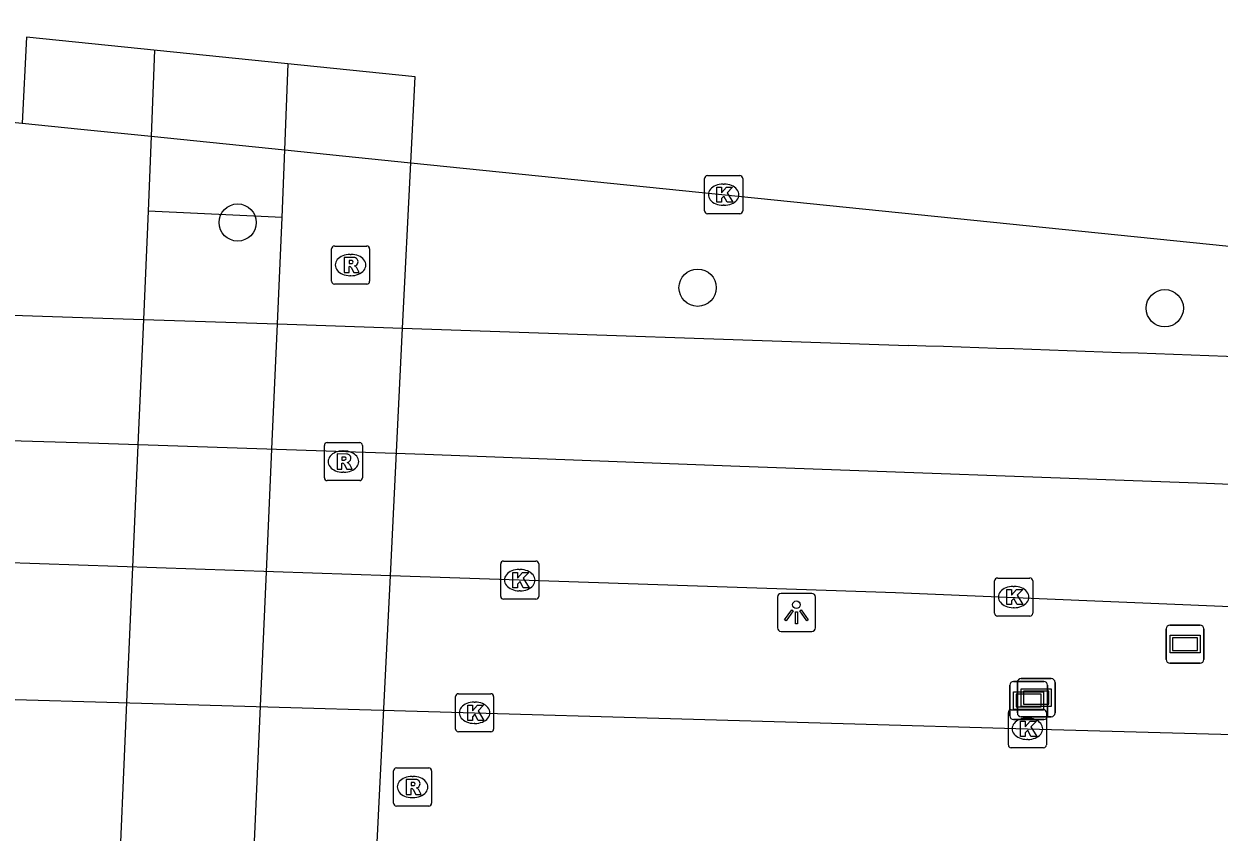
# Model space of a CAD drawing. Extents: x 161477 to 163040, y 383680 to 384868.
# Drawn here: x 162185.65 to 162217.04, y 384816.58 to 384837.8 of the extents above; entities that cross this region are included whole.
import ezdxf

# ---------------------------------------------------------------- set-up
doc = ezdxf.new("R2010")
doc.units = 0
for name, color, linetype in [('IMGEO_Boom', 7, 'Continuous'), ('IMGEO_Fietspad_gesloten', 7, 'Continuous'), ('IMGEO_Kolk', 7, 'Continuous'), ('IMGEO_Lichtpunt', 7, 'Continuous'), ('IMGEO_Lijnafwatering', 7, 'Continuous'), ('IMGEO_Rijbaan_lokaal_open', 7, 'Continuous'), ('IMGEO_Rijbaan_regionaal_gesloten', 7, 'Continuous'), ('IMGEO_Rioolput', 7, 'Continuous'), ('IMGEO_Tunneldeel', 7, 'Continuous'), ('IMGEO_Verklikker', 7, 'Continuous')]:
    doc.layers.add(name, color=color, linetype=linetype)

msp = doc.modelspace()

# ---------------------------------------------------------------- linework, layer by layer
at = {"layer": 'IMGEO_Boom'}
for centre in [(162191.264, 384832.59), (162203.342, 384830.877), (162215.611, 384830.339)]:
    msp.add_circle(centre, 0.489, dxfattribs=at)
at = {"layer": 'IMGEO_Fietspad_gesloten'}
for points in [[(162189.08, 384837.113), (162188.99, 384834.857), (162188.911, 384832.887), (162188.787, 384830.042), (162188.652, 384826.944), (162188.503, 384823.542), (162188.366, 384820.401), (162188.089, 384814.077), (162187.959, 384810.861), (162187.947, 384810.548), (162187.895, 384809.264)], [(162191.414, 384809.149), (162191.466, 384810.463), (162191.478, 384810.777), (162191.604, 384813.962), (162191.882, 384820.287), (162192.02, 384823.42), (162192.17, 384826.836), (162192.306, 384829.925), (162192.429, 384832.719), (162192.501, 384834.498), (162192.592, 384836.753)]]:
    msp.add_lwpolyline(points, dxfattribs=at)
at = {"layer": 'IMGEO_Kolk'}
for p, q in [((162203.525, 384832.895), (162203.525, 384833.747)), ((162203.6, 384833.821), (162204.452, 384833.821)), ((162204.526, 384833.747), (162204.526, 384832.895)), ((162204.013, 384833.601), (162204.038, 384833.601)), ((162204.036, 384833.041), (162204.011, 384833.041)), ((162204.452, 384832.821), (162203.6, 384832.821)), ((162198.171, 384822.773), (162198.171, 384823.625)), ((162198.246, 384823.699), (162199.098, 384823.699)), ((162199.172, 384823.625), (162199.172, 384822.773)), ((162198.659, 384823.479), (162198.684, 384823.479)), ((162211.142, 384822.329), (162211.142, 384823.181)), ((162211.217, 384823.255), (162212.069, 384823.255)), ((162211.63, 384823.035), (162211.655, 384823.035)), ((162212.143, 384823.181), (162212.143, 384822.329)), ((162199.098, 384822.699), (162198.246, 384822.699)), ((162198.682, 384822.919), (162198.657, 384822.919)), ((162211.653, 384822.475), (162211.628, 384822.475)), ((162212.069, 384822.255), (162211.217, 384822.255)), ((162196.985, 384819.29), (162196.985, 384820.142)), ((162197.06, 384820.216), (162197.912, 384820.216)), ((162197.986, 384820.142), (162197.986, 384819.29)), ((162197.473, 384819.996), (162197.498, 384819.996)), ((162211.503, 384818.87), (162211.503, 384819.722)), ((162211.578, 384819.796), (162212.43, 384819.796)), ((162211.991, 384819.576), (162212.016, 384819.576)), ((162212.504, 384819.722), (162212.504, 384818.87)), ((162197.912, 384819.216), (162197.06, 384819.216)), ((162197.496, 384819.436), (162197.471, 384819.436)), ((162212.014, 384819.016), (162211.989, 384819.016)), ((162212.43, 384818.796), (162211.578, 384818.796))]:
    msp.add_line(p, q, dxfattribs=at)
for points in [[(162203.525, 384832.895), (162203.525, 384833.747)], [(162203.6, 384833.821), (162204.452, 384833.821)], [(162204.526, 384833.747), (162204.526, 384832.895)], [(162203.846, 384833.521), (162203.969, 384833.521), (162203.969, 384833.37), (162204.099, 384833.521), (162204.263, 384833.521), (162204.117, 384833.37), (162204.27, 384833.121), (162204.118, 384833.121), (162204.033, 384833.285), (162203.969, 384833.218), (162203.969, 384833.121), (162203.846, 384833.121), (162203.846, 384833.521)], [(162204.452, 384832.821), (162203.6, 384832.821)], [(162198.171, 384822.773), (162198.171, 384823.625)], [(162198.246, 384823.699), (162199.098, 384823.699)], [(162199.172, 384823.625), (162199.172, 384822.773)], [(162198.492, 384823.399), (162198.615, 384823.399), (162198.615, 384823.248), (162198.745, 384823.399), (162198.909, 384823.399), (162198.763, 384823.248), (162198.916, 384822.999), (162198.764, 384822.999), (162198.679, 384823.163), (162198.615, 384823.096), (162198.615, 384822.999), (162198.492, 384822.999), (162198.492, 384823.399)], [(162211.142, 384822.329), (162211.142, 384823.181)], [(162211.217, 384823.255), (162212.069, 384823.255)], [(162211.463, 384822.955), (162211.586, 384822.955), (162211.586, 384822.804), (162211.716, 384822.955), (162211.88, 384822.955), (162211.734, 384822.804), (162211.887, 384822.555), (162211.735, 384822.555), (162211.65, 384822.719), (162211.586, 384822.652), (162211.586, 384822.555), (162211.463, 384822.555), (162211.463, 384822.955)], [(162212.143, 384823.181), (162212.143, 384822.329)], [(162199.098, 384822.699), (162198.246, 384822.699)], [(162212.069, 384822.255), (162211.217, 384822.255)], [(162196.985, 384819.29), (162196.985, 384820.142)], [(162197.06, 384820.216), (162197.912, 384820.216)], [(162197.986, 384820.142), (162197.986, 384819.29)], [(162197.306, 384819.916), (162197.429, 384819.916), (162197.429, 384819.765), (162197.559, 384819.916), (162197.723, 384819.916), (162197.577, 384819.765), (162197.73, 384819.516), (162197.578, 384819.516), (162197.493, 384819.68), (162197.429, 384819.613), (162197.429, 384819.516), (162197.306, 384819.516), (162197.306, 384819.916)], [(162211.503, 384818.87), (162211.503, 384819.722)], [(162211.578, 384819.796), (162212.43, 384819.796)], [(162211.824, 384819.496), (162211.947, 384819.496), (162211.947, 384819.345), (162212.077, 384819.496), (162212.241, 384819.496), (162212.095, 384819.345), (162212.248, 384819.096), (162212.096, 384819.096), (162212.011, 384819.26), (162211.947, 384819.193), (162211.947, 384819.096), (162211.824, 384819.096), (162211.824, 384819.496)], [(162212.504, 384819.722), (162212.504, 384818.87)], [(162197.912, 384819.216), (162197.06, 384819.216)], [(162212.43, 384818.796), (162211.578, 384818.796)]]:
    msp.add_lwpolyline(points, dxfattribs=at)
for centre, start, end in [((162203.602, 384833.745), 91.552, 178.448), ((162203.602, 384833.745), 91.552, 178.448), ((162204.45, 384833.745), 1.552, 88.448), ((162204.45, 384833.745), 1.552, 88.448), ((162203.602, 384832.897), 181.552, 268.448), ((162203.602, 384832.897), 181.552, 268.448), ((162204.45, 384832.897), 271.552, 358.448), ((162204.45, 384832.897), 271.552, 358.448), ((162198.248, 384823.623), 91.552, 178.448), ((162198.248, 384823.623), 91.552, 178.448), ((162199.096, 384823.623), 1.552, 88.448), ((162199.096, 384823.623), 1.552, 88.448), ((162211.219, 384823.179), 91.552, 178.448), ((162211.219, 384823.179), 91.552, 178.448), ((162212.067, 384823.179), 1.552, 88.448), ((162212.067, 384823.179), 1.552, 88.448), ((162198.248, 384822.775), 181.552, 268.448), ((162198.248, 384822.775), 181.552, 268.448), ((162199.096, 384822.775), 271.552, 358.448), ((162199.096, 384822.775), 271.552, 358.448), ((162211.219, 384822.331), 181.552, 268.448), ((162211.219, 384822.331), 181.552, 268.448), ((162212.067, 384822.331), 271.552, 358.448), ((162212.067, 384822.331), 271.552, 358.448), ((162197.062, 384820.14), 91.552, 178.448), ((162197.062, 384820.14), 91.552, 178.448), ((162197.91, 384820.14), 1.552, 88.448), ((162197.91, 384820.14), 1.552, 88.448), ((162211.58, 384819.72), 91.552, 178.448), ((162211.58, 384819.72), 91.552, 178.448), ((162212.428, 384819.72), 1.552, 88.448), ((162212.428, 384819.72), 1.552, 88.448), ((162197.062, 384819.292), 181.552, 268.448), ((162197.062, 384819.292), 181.552, 268.448), ((162197.91, 384819.292), 271.552, 358.448), ((162197.91, 384819.292), 271.552, 358.448), ((162211.58, 384818.872), 181.552, 268.448), ((162211.58, 384818.872), 181.552, 268.448), ((162212.428, 384818.872), 271.552, 358.448), ((162212.428, 384818.872), 271.552, 358.448)]:
    msp.add_arc(centre, 0.0765, start, end, dxfattribs=at)
for centre, major_axis, ratio, start_param, end_param in [((162204.012, 384833.321), (-0.387, 0.002), 0.722429, 4.712389, 7.853982), ((162204.037, 384833.321), (-0.39, 0.002), 0.717154, 1.570796, 4.712389), ((162198.658, 384823.199), (-0.387, 0.002), 0.722429, 4.712389, 7.853982), ((162198.683, 384823.199), (-0.39, 0.002), 0.717154, 1.570796, 4.712389), ((162211.629, 384822.755), (-0.387, 0.002), 0.722429, 4.712389, 7.853982), ((162211.654, 384822.755), (-0.39, 0.002), 0.717154, 1.570796, 4.712389), ((162197.472, 384819.716), (-0.387, 0.002), 0.722429, 4.712389, 7.853982), ((162197.497, 384819.716), (-0.39, 0.002), 0.717154, 1.570796, 4.712389), ((162211.99, 384819.296), (-0.387, 0.002), 0.722429, 4.712389, 7.853982), ((162212.015, 384819.296), (-0.39, 0.002), 0.717154, 1.570796, 4.712389)]:
    msp.add_ellipse(centre, major_axis=major_axis, ratio=ratio, start_param=start_param, end_param=end_param, dxfattribs=at)
at = {"layer": 'IMGEO_Lichtpunt'}
for p, q in [((162205.439, 384822.755), (162205.439, 384821.948)), ((162205.439, 384822.755), (162205.439, 384821.948)), ((162206.341, 384822.85), (162205.533, 384822.85)), ((162206.341, 384822.85), (162205.533, 384822.85)), ((162206.435, 384821.948), (162206.435, 384822.755)), ((162206.435, 384821.948), (162206.435, 384822.755)), ((162205.533, 384821.854), (162206.341, 384821.854)), ((162205.533, 384821.854), (162206.341, 384821.854))]:
    msp.add_line(p, q, dxfattribs=at)
for points in [[(162205.813, 384822.419), (162205.852, 384822.391), (162205.664, 384822.129), (162205.626, 384822.156), (162205.813, 384822.419)], [(162205.915, 384822.371), (162205.962, 384822.371), (162205.962, 384822.049), (162205.915, 384822.049), (162205.915, 384822.371)], [(162206.025, 384822.391), (162206.063, 384822.418), (162206.25, 384822.156), (162206.211, 384822.128), (162206.025, 384822.391)]]:
    msp.add_lwpolyline(points, dxfattribs=at)
msp.add_circle((162205.938, 384822.553), 0.0994, dxfattribs=at)
for centre, start, end in [((162205.533, 384822.755), 90, 180), ((162205.533, 384822.755), 90, 180), ((162206.341, 384822.755), 0, 90), ((162206.341, 384822.755), 0, 90), ((162205.533, 384821.948), 180, 270), ((162205.533, 384821.948), 180, 270), ((162206.341, 384821.948), 270, 0), ((162206.341, 384821.948), 270, 360)]:
    msp.add_arc(centre, 0.0946, start, end, dxfattribs=at)
at = {"layer": 'IMGEO_Lijnafwatering'}
msp.add_lwpolyline([(162192.429, 384832.719), (162188.911, 384832.887)], dxfattribs=at)
at = {"layer": 'IMGEO_Rijbaan_lokaal_open'}
msp.add_lwpolyline([(162112.876, 384821.126), (162116.113, 384821.359), (162121.584, 384821.734), (162128.293, 384821.719), (162129.491, 384821.667), (162148.957, 384821.124), (162151.202, 384821.044), (162170.498, 384820.486), (162182.996, 384820.139), (162197.486, 384819.716), (162212.004, 384819.296), (162226.278, 384818.901), (162229.283, 384818.819), (162232.519, 384818.731)], dxfattribs=at)
at = {"layer": 'IMGEO_Rijbaan_regionaal_gesloten'}
for points in [[(162160.086, 384837.805), (162185.605, 384835.202), (162187.144, 384835.045), (162188.99, 384834.857), (162192.501, 384834.498), (162194.02, 384834.343), (162195.813, 384834.16), (162239.646, 384829.689)], [(162164.08, 384830.835), (162178.256, 384830.389), (162185.355, 384830.156), (162186.925, 384830.104), (162188.787, 384830.042), (162192.306, 384829.925), (162193.829, 384829.874), (162195.597, 384829.814), (162208.873, 384829.36)], [(162171.371, 384827.274), (162187.355, 384826.802), (162196.18, 384826.503), (162204.219, 384826.204), (162216.71, 384825.748), (162233.393, 384825.048), (162245.739, 384824.383), (162253.754, 384823.789), (162265.687, 384822.704), (162277.619, 384821.363), (162285.572, 384820.332), (162297.465, 384818.543), (162309.268, 384816.486), (162321.122, 384814.26), (162332.85, 384811.806), (162344.68, 384809.194), (162356.896, 384806.095), (162369.528, 384802.665), (162381.099, 384799.126), (162393.008, 384795.35), (162396.506, 384794.123)], [(162243.803, 384821.264), (162233.677, 384821.817), (162208.539, 384822.866), (162195.274, 384823.312), (162185.034, 384823.661), (162169.584, 384824.142), (162147.984, 384824.687), (162104.021, 384825.581)]]:
    msp.add_lwpolyline(points, dxfattribs=at)
msp.add_arc((162160.063, 383307.286), 1522.857, 87.044622, 88.163273, dxfattribs=at)
at = {"layer": 'IMGEO_Rioolput'}
for p, q in [((162193.728, 384831.047), (162193.728, 384831.899)), ((162193.803, 384831.973), (162194.655, 384831.973)), ((162194.216, 384831.753), (162194.241, 384831.753)), ((162194.729, 384831.899), (162194.729, 384831.047)), ((162194.239, 384831.193), (162194.214, 384831.193)), ((162194.655, 384830.973), (162193.803, 384830.973)), ((162193.541, 384825.886), (162193.541, 384826.738)), ((162193.616, 384826.812), (162194.468, 384826.812)), ((162194.542, 384826.738), (162194.542, 384825.886)), ((162194.029, 384826.592), (162194.054, 384826.592)), ((162194.468, 384825.812), (162193.616, 384825.812)), ((162194.052, 384826.032), (162194.027, 384826.032)), ((162195.431, 384818.267), (162196.283, 384818.267)), ((162195.356, 384817.341), (162195.356, 384818.193)), ((162195.844, 384818.047), (162195.869, 384818.047)), ((162196.357, 384818.193), (162196.357, 384817.341)), ((162195.867, 384817.487), (162195.842, 384817.487)), ((162196.283, 384817.267), (162195.431, 384817.267))]:
    msp.add_line(p, q, dxfattribs=at)
for points in [[(162193.728, 384831.047), (162193.728, 384831.899)], [(162193.803, 384831.973), (162194.655, 384831.973)], [(162194.729, 384831.899), (162194.729, 384831.047)], [(162194.317, 384831.671), (162194.065, 384831.673), (162194.065, 384831.273)], [(162194.065, 384831.273), (162194.189, 384831.273), (162194.189, 384831.435), (162194.2, 384831.435)], [(162194.243, 384831.592), (162194.189, 384831.592), (162194.189, 384831.511)], [(162194.189, 384831.511), (162194.241, 384831.511)], [(162194.247, 384831.406), (162194.318, 384831.273), (162194.458, 384831.273), (162194.393, 384831.399)], [(162194.655, 384830.973), (162193.803, 384830.973)], [(162193.541, 384825.886), (162193.541, 384826.738)], [(162193.616, 384826.812), (162194.468, 384826.812)], [(162194.542, 384826.738), (162194.542, 384825.886)], [(162194.13, 384826.51), (162193.878, 384826.512), (162193.878, 384826.112)], [(162194.056, 384826.431), (162194.002, 384826.431), (162194.002, 384826.35)], [(162193.878, 384826.112), (162194.002, 384826.112), (162194.002, 384826.274), (162194.013, 384826.274)], [(162194.002, 384826.35), (162194.054, 384826.35)], [(162194.06, 384826.245), (162194.131, 384826.112), (162194.271, 384826.112), (162194.206, 384826.238)], [(162194.468, 384825.812), (162193.616, 384825.812)], [(162195.431, 384818.267), (162196.283, 384818.267)], [(162195.356, 384817.341), (162195.356, 384818.193)], [(162195.945, 384817.965), (162195.693, 384817.967), (162195.693, 384817.567)], [(162196.357, 384818.193), (162196.357, 384817.341)], [(162195.693, 384817.567), (162195.817, 384817.567), (162195.817, 384817.729), (162195.828, 384817.729)], [(162195.871, 384817.886), (162195.817, 384817.886), (162195.817, 384817.805)], [(162195.817, 384817.805), (162195.869, 384817.805)], [(162195.875, 384817.7), (162195.946, 384817.567), (162196.086, 384817.567), (162196.021, 384817.693)], [(162196.283, 384817.267), (162195.431, 384817.267)]]:
    msp.add_lwpolyline(points, dxfattribs=at)
for centre, radius, start, end in [((162193.805, 384831.897), 0.0765, 91.552, 178.448), ((162193.805, 384831.897), 0.0765, 91.552, 178.448), ((162194.653, 384831.897), 0.0765, 1.552, 88.448), ((162194.653, 384831.897), 0.0765, 1.552, 88.448), ((162194.199, 384831.382), 0.0533, 26.0293, 88.6989), ((162194.225, 384831.7), 0.19, 274.7715, 282.9687), ((162194.249, 384831.496), 0.0964, 77.0061, 93.1865), ((162194.263, 384831.553), 0.0378, 276.6634, 79.6772), ((162194.316, 384831.561), 0.109, 350.3612, 89.416), ((162194.314, 384831.561), 0.112, 277.5842, 350.9817), ((162194.298, 384831.346), 0.108, 29.5134, 73.7905), ((162193.805, 384831.049), 0.0765, 181.552, 268.448), ((162193.805, 384831.049), 0.0765, 181.552, 268.448), ((162194.653, 384831.049), 0.0765, 271.552, 358.448), ((162194.653, 384831.049), 0.0765, 271.552, 358.448), ((162193.618, 384826.736), 0.0765, 91.552, 178.448), ((162193.618, 384826.736), 0.0765, 91.552, 178.448), ((162194.466, 384826.736), 0.0765, 1.552, 88.448), ((162194.466, 384826.736), 0.0765, 1.552, 88.448), ((162194.062, 384826.335), 0.0964, 77.0061, 93.1865), ((162194.076, 384826.392), 0.0378, 276.6634, 79.6772), ((162194.129, 384826.4), 0.109, 350.3612, 89.416), ((162194.012, 384826.221), 0.0533, 26.0293, 88.6989), ((162194.038, 384826.539), 0.19, 274.7715, 282.9687), ((162194.127, 384826.4), 0.112, 277.5842, 350.9817), ((162194.111, 384826.185), 0.108, 29.5134, 73.7905), ((162193.618, 384825.888), 0.0765, 181.552, 268.448), ((162193.618, 384825.888), 0.0765, 181.552, 268.448), ((162194.466, 384825.888), 0.0765, 271.552, 358.448), ((162194.466, 384825.888), 0.0765, 271.552, 358.448), ((162195.433, 384818.191), 0.0765, 91.552, 178.448), ((162195.433, 384818.191), 0.0765, 91.552, 178.448), ((162196.281, 384818.191), 0.0765, 1.552, 88.448), ((162196.281, 384818.191), 0.0765, 1.552, 88.448), ((162195.944, 384817.855), 0.109, 350.3612, 89.416), ((162195.827, 384817.676), 0.0533, 26.0293, 88.6989), ((162195.853, 384817.994), 0.19, 274.7715, 282.9687), ((162195.877, 384817.79), 0.0964, 77.0061, 93.1865), ((162195.891, 384817.847), 0.0378, 276.6634, 79.6772), ((162195.942, 384817.855), 0.112, 277.5842, 350.9817), ((162195.926, 384817.64), 0.108, 29.5134, 73.7905), ((162195.433, 384817.343), 0.0765, 181.552, 268.448), ((162195.433, 384817.343), 0.0765, 181.552, 268.448), ((162196.281, 384817.343), 0.0765, 271.552, 358.448), ((162196.281, 384817.343), 0.0765, 271.552, 358.448)]:
    msp.add_arc(centre, radius, start, end, dxfattribs=at)
for centre, major_axis, ratio, start_param, end_param in [((162194.215, 384831.473), (-0.387, 0.002), 0.722429, 4.712389, 7.853982), ((162194.24, 384831.473), (-0.39, 0.002), 0.717154, 1.570796, 4.712389), ((162194.028, 384826.312), (-0.387, 0.002), 0.722429, 4.712389, 7.853982), ((162194.053, 384826.312), (-0.39, 0.002), 0.717154, 1.570796, 4.712389), ((162195.843, 384817.767), (-0.387, 0.002), 0.722429, 4.712389, 7.853982), ((162195.868, 384817.767), (-0.39, 0.002), 0.717154, 1.570796, 4.712389)]:
    msp.add_ellipse(centre, major_axis=major_axis, ratio=ratio, start_param=start_param, end_param=end_param, dxfattribs=at)
at = {"layer": 'IMGEO_Tunneldeel'}
msp.add_lwpolyline([(162184.645, 384806.878), (162186.085, 384809.323), (162187.895, 384809.264), (162191.414, 384809.149), (162193.614, 384806.49), (162193.761, 384809.072), (162193.83, 384810.406), (162194.016, 384810.716), (162194.672, 384811.315), (162194.803, 384813.857), (162195.118, 384820.182), (162195.274, 384823.312), (162195.597, 384829.814), (162195.813, 384834.16), (162195.926, 384836.411), (162185.716, 384837.457), (162185.605, 384835.202)], dxfattribs=at)
at = {"layer": 'IMGEO_Verklikker'}
for p, q in [((162215.747, 384822.018), (162216.537, 384822.018)), ((162216.537, 384822.018), (162215.747, 384822.018)), ((162215.647, 384821.118), (162215.647, 384821.918)), ((162215.647, 384821.918), (162215.647, 384821.118)), ((162216.637, 384821.918), (162216.637, 384821.118)), ((162216.637, 384821.118), (162216.637, 384821.918)), ((162216.537, 384821.018), (162215.747, 384821.018)), ((162215.747, 384821.018), (162216.537, 384821.018)), ((162211.541, 384819.638), (162211.541, 384820.438)), ((162211.541, 384820.438), (162211.541, 384819.638)), ((162211.641, 384820.538), (162212.431, 384820.538)), ((162212.431, 384820.538), (162211.641, 384820.538)), ((162211.739, 384819.713), (162211.739, 384820.513)), ((162211.739, 384820.513), (162211.739, 384819.713)), ((162211.839, 384820.613), (162212.629, 384820.613)), ((162212.629, 384820.613), (162211.839, 384820.613)), ((162212.531, 384820.438), (162212.531, 384819.638)), ((162212.531, 384819.638), (162212.531, 384820.438)), ((162212.729, 384820.513), (162212.729, 384819.713)), ((162212.729, 384819.713), (162212.729, 384820.513)), ((162212.431, 384819.538), (162211.641, 384819.538)), ((162211.641, 384819.538), (162212.431, 384819.538)), ((162212.629, 384819.613), (162211.839, 384819.613)), ((162211.839, 384819.613), (162212.629, 384819.613))]:
    msp.add_line(p, q, dxfattribs=at)
for points in [[(162215.748, 384821.75), (162216.536, 384821.75), (162216.536, 384821.286), (162215.748, 384821.286), (162215.748, 384821.75)], [(162215.813, 384821.685), (162215.813, 384821.351), (162216.471, 384821.351), (162216.471, 384821.685), (162215.813, 384821.685)], [(162211.642, 384820.27), (162212.43, 384820.27), (162212.43, 384819.806), (162211.642, 384819.806), (162211.642, 384820.27)], [(162211.707, 384820.205), (162211.707, 384819.871), (162212.365, 384819.871), (162212.365, 384820.205), (162211.707, 384820.205)], [(162211.84, 384820.345), (162212.628, 384820.345), (162212.628, 384819.881), (162211.84, 384819.881), (162211.84, 384820.345)], [(162211.905, 384820.28), (162211.905, 384819.946), (162212.563, 384819.946), (162212.563, 384820.28), (162211.905, 384820.28)]]:
    msp.add_lwpolyline(points, dxfattribs=at)
for centre, start, end in [((162215.747, 384821.918), 90, 180), ((162215.747, 384821.918), 90, 180), ((162216.537, 384821.918), 0, 90), ((162216.537, 384821.918), 360, 90), ((162215.747, 384821.118), 180, 270), ((162215.747, 384821.118), 180, 270), ((162216.537, 384821.118), 270, 0), ((162216.537, 384821.118), 270, 0), ((162211.641, 384820.438), 90, 180), ((162211.641, 384820.438), 90, 180), ((162211.839, 384820.513), 90, 180), ((162211.839, 384820.513), 90, 180), ((162212.431, 384820.438), 0, 90), ((162212.431, 384820.438), 360, 90), ((162212.629, 384820.513), 0, 90), ((162212.629, 384820.513), 360, 90), ((162211.641, 384819.638), 180, 270), ((162211.641, 384819.638), 180, 270), ((162211.839, 384819.713), 180, 270), ((162211.839, 384819.713), 180, 270), ((162212.431, 384819.638), 270, 0), ((162212.431, 384819.638), 270, 0), ((162212.629, 384819.713), 270, 0), ((162212.629, 384819.713), 270, 0)]:
    msp.add_arc(centre, 0.1, start, end, dxfattribs=at)

doc.saveas('drawing.dxf')
